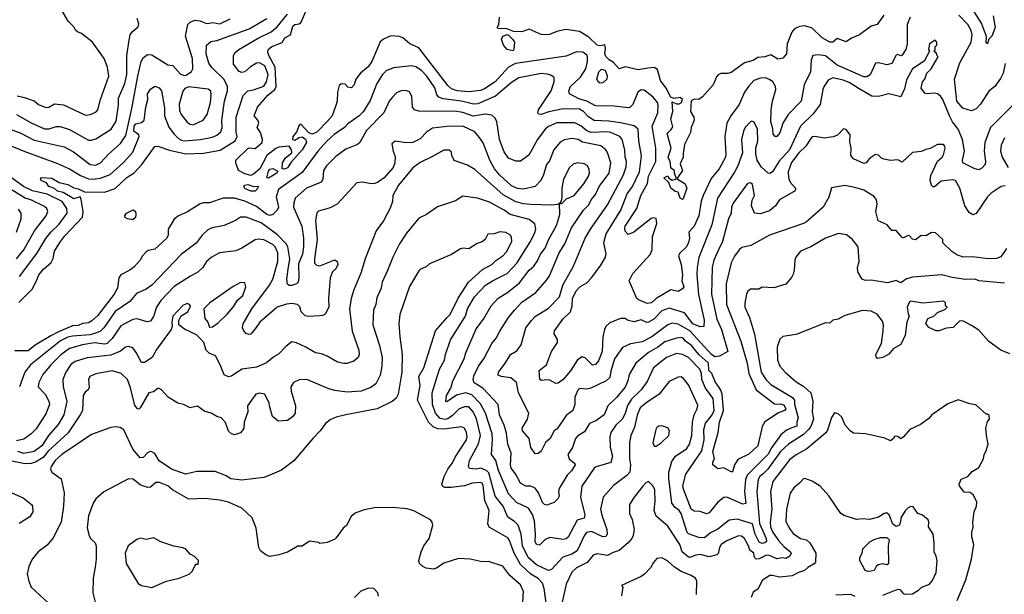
# Model space of a CAD drawing. Extents: x 1793424 to 1900092, y 321114 to 470632.
# Tile 268 of 292: x 1860268 to 1866948, y 446446 to 450348. Entities that reach past the tile are written whole.
import ezdxf

# ---------------------------------------------------------------- set-up
doc = ezdxf.new("R2010")
doc.units = 0

msp = doc.modelspace()

# ---------------------------------------------------------------- linework, layer by layer
at = {"layer": '0CON05XD'}
for points in [[(1860250.5, 449830.5), (1860300.5, 449820.5), (1860365, 449797.5), (1860395, 449771.2), (1860445, 449751.2), (1860465, 449753.8), (1860505, 449776.7), (1860565, 449768.8), (1860715, 449699.2), (1860747.5, 449705), (1860787, 449723), (1860798, 449735), (1860815.7, 449805), (1860872, 449965), (1860863.8, 450025), (1860841.2, 450085), (1860762.5, 450195), (1860687.5, 450255), (1860660, 450265), (1860647, 450277), (1860635, 450300), (1860597, 450337), (1860555, 450407.5)], [(1866310, 450365), (1866289.2, 450315), (1866290, 450185), (1866279.2, 450145), (1866255, 450106.7), (1866245, 450103.3), (1866225, 450111.2), (1866215, 450106.7), (1866185, 450051.2), (1866151.2, 450041.2), (1866095, 450056), (1866075, 450053.3), (1866037.3, 449972.7), (1866015, 449960), (1865995, 449960.4), (1865815, 450039.1), (1865735, 450103.1), (1865685, 450110), (1865650, 450105), (1865638, 450072), (1865633.6, 449995), (1865590, 449905), (1865570, 449795), (1865480.6, 449705), (1865445.6, 449645), (1865425, 449580), (1865405, 449553.8), (1865393.3, 449555), (1865380.3, 449570.3), (1865377.4, 449607.4), (1865363.6, 449655), (1865366.9, 449735), (1865375.5, 449795), (1865396.9, 449875), (1865395.6, 449895), (1865378.6, 449925), (1865355, 449942.9), (1865325, 449954.2), (1865295, 449951.4), (1865248.8, 449935), (1865212.5, 449895), (1865185.6, 449855), (1865148.6, 449771.4), (1865091.9, 449695), (1865064.4, 449645), (1865051.1, 449555), (1865059.4, 449435), (1865055.6, 449415), (1865014.3, 449335), (1864960.3, 449269.7), (1864905.5, 449155), (1864891.1, 449115), (1864875.6, 449015), (1864843.1, 448945), (1864808.2, 448905), (1864811.9, 448865), (1864806.1, 448833.9), (1864790.8, 448805), (1864745, 448760.6), (1864737.7, 448745), (1864756.4, 448686.4), (1864763.8, 448616.2), (1864761.2, 448575), (1864774.4, 448535), (1864765, 448520.6), (1864735, 448502.2), (1864685.8, 448514.2), (1864586.2, 448453.8), (1864555, 448424.2), (1864525, 448420), (1864466.2, 448445), (1864455.7, 448455), (1864403.1, 448575), (1864428, 448625), (1864546.2, 448753.8), (1864560, 448785), (1864561.9, 448875), (1864590, 448965), (1864585, 448997.5), (1864565, 449003.3), (1864551.7, 448998.3), (1864435, 448906.2), (1864395, 448890), (1864375, 448912.5), (1864373.4, 448933.4), (1864375.6, 448945), (1864453.8, 449066.2), (1864482.7, 449155), (1864526.2, 449235), (1864533.9, 449285), (1864583.1, 449385), (1864583.8, 449475), (1864558.1, 449625), (1864596.7, 449715), (1864598.7, 449768.7), (1864594.2, 449785), (1864565, 449821.2), (1864505, 449868.8), (1864485, 449871.2), (1864461.2, 449855), (1864427, 449773), (1864410, 449755), (1864395, 449749.2), (1864301.2, 449761.2), (1864175, 449762.5), (1864114.8, 449794.8), (1864060.4, 449810.4), (1863998, 449845), (1863994, 449865), (1864005.7, 449895), (1864071.7, 449958.3), (1864109.4, 450015), (1864120.6, 450065), (1864120.6, 450095), (1864115, 450108), (1864088.3, 450128.3), (1864045, 450130.8), (1863975, 450100.8), (1863631.4, 450051.4), (1863585, 450026.7), (1863493.1, 449925), (1863421.7, 449878.3), (1863395, 449868.2), (1863315, 449857.3), (1863235, 449865.4), (1863197.9, 449877.9), (1863171.9, 449901.9), (1862975, 450157.5), (1862915, 450183.8), (1862867.5, 450225), (1862845, 450234), (1862785, 450237.5), (1862735, 450215.8), (1862712.8, 450197.2), (1862657.8, 450065), (1862631.5, 450028.5), (1862580, 449985), (1862547.5, 449945), (1862537.5, 449905), (1862520, 449885), (1862495, 449890), (1862475, 449910), (1862448.3, 449911.7), (1862435, 449900), (1862423.3, 449855), (1862422.5, 449795), (1862412.9, 449765), (1862387.1, 449695), (1862355, 449655.7), (1862285, 449586.9), (1862255, 449571.4), (1862230, 449580), (1862175, 449637.5), (1862165, 449632.5), (1862145.8, 449584.2), (1862122, 449555), (1862118.8, 449535), (1862135, 449530), (1862165, 449548), (1862185, 449552.5), (1862206.9, 449536.9), (1862214.3, 449515), (1862184.7, 449465.3), (1862108.9, 449381.1), (1862085, 449342.5), (1862065, 449332.5), (1862047.5, 449335), (1862050, 449375), (1862070.3, 449409.7), (1862113.8, 449445), (1862112, 449465), (1862095, 449488.8), (1862025, 449482), (1862005.9, 449474.1), (1861944.1, 449425.9), (1861896, 449335), (1861855, 449299.2), (1861835, 449290.6), (1861795, 449300.8), (1861753.3, 449325), (1861733.3, 449375), (1861733.8, 449395), (1861815, 449472.9), (1861825, 449478), (1861865, 449473.3), (1861913.3, 449515), (1861914.2, 449535), (1861902.4, 449582.4), (1861878.1, 449615), (1861890, 449645), (1861884, 449665), (1861859.2, 449695), (1861880.6, 449755), (1861951.1, 449835), (1861998.8, 449875), (1862008, 449895), (1862002.1, 450025), (1861958.1, 450105), (1861950.8, 450125), (1861954, 450145), (1861978.8, 450165), (1862047.6, 450192.4), (1862066.7, 450225), (1862105, 450245.8), (1862120.9, 450305), (1862135, 450314.6), (1862165, 450320.8), (1862178.1, 450331.9), (1862219.8, 450430.2)], [(1866872.2, 450375), (1866886.4, 450295), (1866863.8, 450235), (1866842.5, 450215), (1866835, 450183.3), (1866825, 450190), (1866826.7, 450233.3), (1866794.5, 450325), (1866709.4, 450455)], [(1860175.9, 449504.1), (1860303.5, 449453.5), (1860525, 449372.2), (1860605, 449335.6), (1860679.8, 449289.8), (1860735, 449267.3), (1860765.4, 449264.6), (1860815, 449270.9), (1860882.2, 449297.8), (1860971.2, 449378.8), (1861035, 449448), (1861077.8, 449555), (1861075.4, 449565.4), (1861041.4, 449591.4), (1861045, 449624), (1861055, 449641.4), (1861095, 449650), (1861112.2, 449665), (1861124.4, 449755), (1861137.8, 449805), (1861135.7, 449845), (1861155, 449876.2), (1861184.1, 449895.9), (1861215, 449886), (1861230, 449865), (1861249.5, 449749.5), (1861250.9, 449695), (1861278.9, 449618.9), (1861315, 449570), (1861345, 449541.9), (1861365, 449528.9), (1861385, 449525.6), (1861495, 449535.5), (1861575, 449551.1), (1861605.4, 449564.6), (1861632.7, 449587.3), (1861641.5, 449615), (1861638.9, 449665), (1861657.8, 449795), (1861677.1, 449865), (1861676.7, 449895), (1861655, 449942.5), (1861572.4, 450022.4), (1861551.7, 450051.7), (1861532.9, 450115), (1861535.8, 450175), (1861565, 450199.2), (1861605, 450205.6), (1861825, 450286.7), (1861944.2, 450355)], [(1860185, 449612.2), (1860275, 449576.9), (1860365, 449530), (1860570, 449485), (1860631.7, 449451.7), (1860745, 449364.4), (1860785, 449361.1), (1860815, 449376.9), (1860869.2, 449435), (1860952.4, 449507.6), (1860987.3, 449562.7), (1861029.4, 449745), (1861068.9, 449965), (1861091.9, 450065), (1861105, 450089.2), (1861135, 450111.4), (1861165, 450108.6), (1861272.4, 450042.4), (1861306.9, 450036.9), (1861359.1, 449979.1), (1861385, 449968), (1861398.3, 449971.7), (1861433, 449997), (1861442.5, 450015), (1861440, 450085), (1861393.3, 450235), (1861409.5, 450315), (1861425, 450332.2), (1861455, 450345.6), (1861491.1, 450341.1), (1861535, 450323.1), (1861554.2, 450324.2), (1861575, 450327.8), (1861625, 450320.5), (1861695, 450354.5)], [(1860246.2, 449705), (1860345, 449646.7), (1860435, 449607.1), (1860467.3, 449607.3), (1860515, 449622.9), (1860542.1, 449622.1), (1860605, 449601.9), (1860735, 449530.8), (1860755, 449529.2), (1860785, 449538), (1860888, 449605), (1860922.1, 449657.9), (1860938.1, 449768.1), (1860938.9, 449815), (1860980, 449915), (1860994.4, 449975), (1860995.6, 450105), (1861010.3, 450209.7), (1861016.2, 450245), (1861030, 450265), (1861070.5, 450299.5), (1861075, 450320), (1861064, 450355)], [(1860263, 448427), (1860351.4, 448518.6), (1860382.5, 448575), (1860396.7, 448615), (1860430, 448655), (1860480.5, 448699.5), (1860494.1, 448725.9), (1860504.6, 448775.4), (1860540.8, 448835), (1860575, 448880.8), (1860692.8, 449007.2), (1860699.4, 449045), (1860685.9, 449125.9), (1860677.5, 449145), (1860635, 449130.6), (1860563.6, 449173.6), (1860525, 449184.6), (1860505, 449200.9), (1860465.6, 449215), (1860450.3, 449240.3), (1860413.8, 449255), (1860410, 449265), (1860415, 449277.5), (1860485, 449271.9), (1860535, 449242), (1860595, 449228.2), (1860635, 449205.6), (1860665, 449199.5), (1860708.3, 449178.3), (1860844.2, 449175.8), (1860915, 449201.2), (1860995, 449277.1), (1861045, 449307.5), (1861095.5, 449364.5), (1861185, 449486.2), (1861205, 449488.8), (1861285, 449461.5), (1861395, 449437.9), (1861515, 449440.9), (1861628.7, 449461.3), (1861730, 449525), (1861744.3, 449554.3), (1861737.5, 449587.5), (1861735.6, 449685), (1861785, 449833.3), (1861815, 449864), (1861855, 449871.8), (1861925, 449897.5), (1861942.8, 449925), (1861953.7, 449975), (1861931.3, 450035), (1861895, 450056), (1861875, 450053.5), (1861832.6, 450027.4), (1861795, 449994), (1861775, 449988.8), (1861755.8, 449995.8), (1861718.8, 450045), (1861718, 450105), (1861730, 450125), (1861754.6, 450145.4), (1861885, 450221.5), (1861975, 450265.5), (1862015, 450300.6), (1862084.5, 450385)], [(1864529.4, 450019.4), (1864465, 450008.1), (1864375, 450028), (1864334.1, 450014.1), (1864297.6, 450057.6), (1864266.2, 450075), (1864245, 450097.5), (1864236.7, 450115), (1864242.5, 450155), (1864238.3, 450178.3), (1864205, 450170), (1864185, 450174.4), (1864130, 450230), (1864065, 450268.1), (1863975, 450282), (1863919.5, 450270.5), (1863855, 450246.2), (1863805, 450247.5), (1863725, 450282.5), (1863673.6, 450266.4), (1863617, 450267), (1863576.1, 450286.1), (1863515, 450287.5), (1863507.5, 450295), (1863517.5, 450315), (1863522.5, 450365)], [(1866130.7, 450379.3), (1866085.6, 450314.4), (1866045, 450304), (1865965, 450244.2), (1865911.7, 450221.7), (1865875, 450197.5), (1865815, 450220), (1865785, 450196), (1865765, 450195.8), (1865713.3, 450225), (1865645, 450291.4), (1865595.6, 450305.6), (1865558.3, 450301.7), (1865524.5, 450285.5), (1865507.6, 450262.4), (1865475.6, 450185), (1865471.2, 450115), (1865445, 450087.7), (1865410.9, 450080.9), (1865365, 450108.8), (1865323.3, 450096.7), (1865275, 450091.5), (1865245, 450070.6), (1865186.2, 450055), (1865095, 449990), (1865073, 449983), (1865025, 449982.5), (1865007, 449973), (1864995, 449960), (1864972.5, 449905), (1864900, 449825), (1864875, 449806.7), (1864845, 449809.4), (1864823.1, 449796.9), (1864818.8, 449725), (1864841.2, 449685), (1864844.2, 449665), (1864823.4, 449616.6), (1864819.1, 449580.9), (1864778.6, 449501.4), (1864770.2, 449440.2), (1864768.7, 449415), (1864748.7, 449368.7), (1864764.2, 449325), (1864730, 449275), (1864730, 449265), (1864781.2, 449235), (1864794, 449205), (1864768.5, 449131.5), (1864765, 449128), (1864750, 449135), (1864736.4, 449176.4), (1864715, 449180.8), (1864685.6, 449205), (1864672.1, 449242.1), (1864637.5, 449275), (1864665, 449287.5), (1864671.4, 449271.4), (1864695, 449258.6), (1864723.3, 449266.7), (1864710, 449305), (1864710, 449325), (1864685, 449340), (1864682.7, 449375), (1864668, 449415), (1864688.2, 449475), (1864660, 449575), (1864688.7, 449601.3), (1864698.6, 449621.4), (1864685.5, 449675), (1864699.2, 449725), (1864695, 449790), (1864725, 449775.8), (1864743, 449777), (1864758.8, 449785), (1864764, 449805), (1864750, 449820), (1864705, 449812.5), (1864685, 449821.2), (1864655, 449882), (1864614.4, 449935), (1864595, 450008.8), (1864572.5, 450022.5), (1864529.4, 450019.4)], [(1866955, 450050), (1866941.2, 449985), (1866922.3, 449947.7), (1866883.8, 449895), (1866845.8, 449864.2), (1866826.7, 449836.7), (1866786.2, 449775), (1866757, 449743), (1866725, 449730), (1866666.4, 449746.4), (1866625.8, 449795), (1866609.4, 449945), (1866647.5, 450055), (1866723.6, 450195), (1866729.5, 450245), (1866723.3, 450275), (1866701.5, 450315), (1866638.9, 450378.9)], [(1867073.3, 449835), (1866854.4, 449615), (1866817.1, 449515), (1866811.4, 449455), (1866821.1, 449385), (1866818, 449365), (1866795, 449338.8), (1866775, 449328.8), (1866743.6, 449336.4), (1866666.2, 449376.2), (1866664.1, 449394.1), (1866678.5, 449455), (1866664.6, 449535), (1866636.2, 449605), (1866596.2, 449655), (1866575.4, 449695), (1866530.8, 449805), (1866515, 449828), (1866494.1, 449844.1), (1866475, 449850), (1866425, 449843.8), (1866409.3, 449849.3), (1866383.6, 449883.6), (1866393.3, 449925), (1866410, 449945), (1866422.5, 449985), (1866452.5, 450015), (1866500, 450095), (1866491.7, 450101.7), (1866488.3, 450118.3), (1866470, 450135), (1866478.3, 450141.7), (1866480, 450165), (1866490, 450175), (1866490, 450195), (1866478.3, 450208.3), (1866440, 450185), (1866433.3, 450145), (1866440, 450135), (1866403.3, 450066.7), (1866325, 450013.3), (1866285, 449940), (1866271.3, 449878.7), (1866245, 449823.3), (1866165, 449844), (1866095, 449825.6), (1866048.3, 449828.3), (1865962.5, 449877.5), (1865895, 449921.5), (1865855, 449936.2), (1865785, 449952.5), (1865753, 449937), (1865725, 449896.7), (1865717.5, 449875), (1865698.3, 449771.7), (1865651.1, 449708.9), (1865564.3, 449625), (1865490, 449465), (1865421.7, 449388.3), (1865374.3, 449315.7), (1865357.3, 449302.7), (1865345, 449306.2), (1865299.2, 449349.2), (1865271.9, 449395), (1865263.1, 449435), (1865262.9, 449475), (1865275.6, 449525), (1865274.3, 449604.3), (1865251.7, 449651.7), (1865235, 449658), (1865225, 449653.8), (1865190, 449615), (1865177.9, 449592.1), (1865165.6, 449535), (1865171.4, 449445), (1865140, 449355), (1865116.7, 449313.3), (1865002.2, 449135), (1864964.1, 448954.1), (1864876.2, 448733.8), (1864863.5, 448665), (1864861.8, 448615), (1864872.4, 448482.4), (1864911.9, 448308.1), (1864908.8, 448265), (1864885, 448262.5), (1864835, 448283.4), (1864777.9, 448357.9), (1864675, 448388.9), (1864625, 448370.6), (1864570, 448315), (1864535, 448292.9), (1864521.7, 448291.7), (1864485, 448309.2), (1864434.3, 448295.7), (1864395, 448305.8), (1864375, 448320), (1864345, 448318.9), (1864270.9, 448289.1), (1864245.3, 448264.7), (1864234.5, 448245), (1864223.6, 448195), (1864220.6, 448095), (1864195, 448031.2), (1864175, 448006), (1864153, 448003), (1864105, 448052.9), (1864085, 448058.6), (1864052.2, 448037.8), (1864005, 447964.2), (1863954.4, 447905.6), (1863920.7, 447879.3), (1863905, 447876.7), (1863865, 447900), (1863845, 447903.3), (1863807, 447897), (1863797.5, 447905), (1863791.2, 447965), (1863842, 448005), (1863875.8, 448095), (1863916, 448155), (1863915.8, 448175.8), (1863893.3, 448215), (1863896.2, 448235), (1863952.5, 448315), (1864005.6, 448364.4), (1864016.9, 448405), (1864018.9, 448455), (1864043.7, 448506.3), (1864068, 448535), (1864115, 448562), (1864146.2, 448595), (1864209.7, 448680.3), (1864242, 448735), (1864246, 448755), (1864231.1, 448835), (1864246.9, 448893.1), (1864345.5, 449055), (1864388.9, 449165), (1864426.5, 449215), (1864473.5, 449315), (1864485.5, 449424.5), (1864469.5, 449525), (1864464.2, 449604.2), (1864436.4, 449626.4), (1864345, 449647.3), (1864265, 449658.8), (1864165, 449663.6), (1864127.6, 449687.6), (1864094.1, 449724.1), (1864065, 449739.6), (1863955, 449743.6), (1863857.6, 449722.4), (1863805, 449704.2), (1863786.7, 449706.7), (1863783.8, 449715), (1863787.5, 449735), (1863873.3, 449865), (1863894.2, 449925), (1863893.8, 449955), (1863871.9, 449971.9), (1863849.1, 449979.1), (1863805, 449981.9), (1863655, 449953.1), (1863605, 449920.6), (1863495, 449828.8), (1863375, 449777.5), (1863346.5, 449773.5), (1863265, 449795.4), (1863141.1, 449811.1), (1863111.1, 449821.1), (1863097.8, 449837.8), (1863084.4, 449885), (1863029.5, 449965), (1862995, 450003.1), (1862955, 450026.9), (1862925, 450034.3), (1862805, 450020.8), (1862755, 450001.2)], [(1863615, 450136.7), (1863575, 450146.2), (1863549.2, 450175), (1863536.2, 450215), (1863545, 450236.7), (1863575, 450246.7), (1863585, 450243.8), (1863614.3, 450214.3), (1863625.8, 450195), (1863621.2, 450145), (1863615, 450136.7)], [(1862755, 450001.2), (1862728.8, 449975), (1862691.9, 449915), (1862645, 449798.8), (1862598.6, 449721.4), (1862572, 449695), (1862495, 449640), (1862472, 449615), (1862401.5, 449568.5), (1862355, 449525.6), (1862291.1, 449455), (1862185, 449310.6), (1862024.6, 449195.4), (1862008.5, 449145), (1862024.4, 449075), (1862015.6, 449054.4), (1861984.4, 449025.6), (1861965, 449019.4), (1861945, 449024.6), (1861875, 449078.5), (1861795, 449116.1), (1861725, 449136.9), (1861647.5, 449135), (1861555, 449103.3), (1861515, 449104.4), (1861491.4, 449098.6), (1861406.4, 449043.6), (1861345, 449015.6), (1861315, 448992.5), (1861274.5, 448925.5), (1861274.2, 448885), (1861265.8, 448865), (1861185, 448788.8), (1861139.5, 448780.5), (1861125, 448771.2), (1861100.8, 448745), (1861085.5, 448714.5), (1861045, 448670.8), (1861015, 448647.5), (1860954, 448615), (1860941.4, 448595), (1860931.1, 448525), (1860908.5, 448485), (1860795, 448338.1), (1860757, 448303), (1860735, 448290.4), (1860695, 448285.9), (1860665, 448270.3), (1860625, 448268.9), (1860532, 448228), (1860478.2, 448201.8), (1860373, 448137), (1860325, 448098.9), (1860235, 448098.5)], [(1864207, 449917), (1864195, 449923.3), (1864184.3, 449944.3), (1864198.1, 449995), (1864215, 450013.1), (1864239.2, 450005), (1864253.9, 449966.1), (1864251.2, 449945), (1864225, 449920), (1864207, 449917)], [(1866955, 449219.2), (1866927.5, 449215), (1866859.7, 449170.3), (1866835, 449144), (1866757.3, 449032.7), (1866735, 449022), (1866709.7, 449039.7), (1866680.8, 449085), (1866645.6, 449205), (1866616.8, 449256.8), (1866595, 449261.2), (1866519.2, 449250.8), (1866475, 449213.3), (1866465, 449213.3), (1866454, 449225), (1866444, 449255), (1866449.5, 449290.5), (1866493.8, 449386.2), (1866526.7, 449415), (1866535, 449430), (1866546.7, 449475), (1866545, 449490), (1866535, 449500), (1866495, 449500), (1866445, 449472.5), (1866415, 449467.5), (1866385, 449452.5), (1866325, 449446.2), (1866255, 449380), (1866225, 449396.7), (1866175, 449392.5), (1866130.7, 449400.7), (1866115, 449407.5), (1866095, 449427.5), (1866075, 449432.5), (1866033.6, 449406.4), (1866010, 449375), (1865995, 449372.5), (1865925, 449403.3), (1865907.5, 449425), (1865910, 449475), (1865899.3, 449519.3), (1865901.2, 449565), (1865875, 449602.5), (1865857, 449607), (1865815.8, 449564.2), (1865787.9, 449552.1), (1865725, 449543.5), (1865665, 449555.7), (1865645, 449552), (1865635, 449542), (1865600.5, 449489.5), (1865555, 449442.9), (1865505, 449377.1), (1865481.1, 449315), (1865482.9, 449275), (1865495.7, 449245.7), (1865531.2, 449205), (1865528.8, 449185), (1865423.3, 449125), (1865396.2, 449085), (1865355, 449050), (1865295, 449030), (1865252.5, 449035), (1865233.8, 449085), (1865237.7, 449122.3), (1865253.8, 449155), (1865239.3, 449229.3), (1865225, 449240), (1865205, 449236.7), (1865108.3, 449101.7), (1865097.5, 449075), (1865094.2, 449035), (1865076.9, 448995), (1865037.2, 448842.8), (1865010, 448785), (1864977.8, 448715), (1864965.6, 448665), (1864961.5, 448485), (1864997.8, 448315), (1865029.5, 448245), (1865073.3, 448095), (1865015.8, 448064.2), (1864985, 448059.3), (1864960.9, 448075), (1864814.4, 448234.4), (1864735, 448281.5), (1864695, 448287.5), (1864665, 448275.5), (1864557.5, 448195), (1864490.6, 448159.4), (1864412.1, 448147.9), (1864357.6, 448122.4), (1864302.5, 448045), (1864279.5, 447960.5), (1864272.7, 447917.3), (1864246.7, 447895), (1864143.9, 447846.1), (1864115, 447838.8), (1864067, 447843), (1864055, 447832.5), (1864034.2, 447785), (1864034.2, 447735), (1864020, 447695), (1863975, 447660), (1863915, 447570), (1863893.3, 447555), (1863866.7, 447505), (1863834.2, 447475.8), (1863805, 447417.5), (1863785, 447402.5), (1863765, 447400), (1863735, 447442.5), (1863724, 447505), (1863678.8, 447555), (1863678, 447575), (1863713.8, 447635), (1863721.2, 447675), (1863651.2, 447815), (1863637.5, 447885), (1863600, 447915), (1863534.5, 447924.5), (1863513.8, 447935), (1863516, 447955), (1863559.1, 448010.9), (1863596.7, 448075), (1863639.7, 448100.3), (1863670, 448140), (1863702.5, 448255), (1863739.2, 448305), (1863768, 448335), (1863852.4, 448387.6), (1863930, 448465), (1863951.8, 448545), (1864026, 448675), (1864105, 448863.3), (1864140, 448925), (1864255, 449090), (1864365.5, 449295), (1864381.4, 449348.6), (1864384.6, 449385), (1864375.5, 449415), (1864373.3, 449465), (1864355.6, 449535), (1864339.2, 449555), (1864278.9, 449581.1), (1864255, 449586.9), (1864145, 449581.8), (1864115, 449592.9), (1864075, 449628.2), (1864035, 449648.2), (1863912.2, 449647.8), (1863855, 449623.1), (1863832.5, 449605), (1863780, 449535), (1863722.7, 449427.3), (1863665, 449386.7), (1863635, 449386.2), (1863585, 449406.7), (1863555, 449450), (1863522.9, 449535), (1863505.8, 449655.8), (1863492.3, 449682.3), (1863470, 449700), (1863425.6, 449705.6), (1863345, 449691.8), (1863275, 449717.7), (1863234.6, 449725.4), (1862975, 449726), (1862946.4, 449736.4), (1862933.8, 449755), (1862928.3, 449828.3), (1862910.7, 449860.7), (1862885, 449868), (1862855, 449866), (1862825, 449851.2), (1862797.8, 449822.2), (1862774.3, 449795), (1862739.2, 449715), (1862621.4, 449595), (1862575, 449513.8), (1862559.1, 449500.9), (1862480.3, 449469.7), (1862412.1, 449417.9), (1862350, 449355), (1862330, 449325), (1862324, 449265), (1862314.2, 449245.8), (1862213.8, 449205), (1862135.8, 449135), (1862126.9, 449105), (1862126.5, 449075), (1862182.2, 448945), (1862193.5, 448865), (1862193.5, 448805), (1862187.5, 448755), (1862160.2, 448689.8), (1862162, 448595), (1862156.7, 448565), (1862145, 448553.8), (1862115, 448542), (1862095, 448543.8), (1862085, 448552.5), (1862079.4, 448585), (1862089.5, 448655), (1862100.4, 448725), (1862086.8, 448805), (1862076.7, 448826.8), (1862016.7, 448886.8), (1861905, 448969.6), (1861805, 449007.5), (1861765, 449006.2), (1861732.5, 448985), (1861655, 448951.2), (1861574.3, 448935.7), (1861545, 448921.2), (1861505, 448883.8), (1861465, 448830), (1861365, 448756.2), (1861165, 448546), (1861125, 448519.2), (1861060.2, 448489.8), (1861015.5, 448434.5), (1860915, 448365.6), (1860839.4, 448255), (1860815, 448233.1), (1860789.3, 448220.7), (1860745, 448207.8), (1860625, 448199.6), (1860595, 448191.8), (1860543.8, 448166.2), (1860341.4, 448005), (1860301.9, 447955), (1860265.8, 447855)], [(1861445, 449634.4), (1861512, 449665), (1861538.6, 449705), (1861561.9, 449785), (1861567.6, 449837.6), (1861565, 449863.3), (1861545.5, 449875.5), (1861415, 449892), (1861388.3, 449881.7), (1861375, 449863.3), (1861349.5, 449775), (1861351.1, 449731.1), (1861362.9, 449705), (1861405, 449652), (1861425, 449638), (1861445, 449634.4)], [(1866962.5, 448795), (1866925, 448737.5), (1866895, 448726.7), (1866836.1, 448723.9), (1866735, 448736.7), (1866670, 448735), (1866625, 448751.2), (1866592.5, 448775), (1866531.7, 448831.7), (1866530, 448855), (1866481.7, 448901.7), (1866455, 448902.5), (1866415, 448880), (1866385, 448882.5), (1866345, 448853.8), (1866325, 448856.7), (1866305, 448880), (1866295, 448883.3), (1866265, 448866.7), (1866255, 448870), (1866215, 448917.5), (1866185, 448917.5), (1866152.5, 448955), (1866091.7, 448981.7), (1866076.7, 449045), (1866086.2, 449095), (1866080, 449125), (1866065, 449146.7), (1865995, 449191.2), (1865935, 449209.2), (1865865, 449222.5), (1865775, 449206.7), (1865757.9, 449142.1), (1865719.2, 449075), (1865606.7, 448975), (1865586.4, 448963.6), (1865355, 448885.7), (1865227.5, 448815), (1865168.3, 448801.7), (1865148.8, 448785), (1865117.9, 448742.1), (1865095, 448697.5), (1865061.9, 448555), (1865063.6, 448415), (1865161.1, 448165), (1865202.9, 448015), (1865214.6, 447945), (1865265, 447834.3), (1865389.7, 447739.7), (1865436.9, 447736.9), (1865455, 447730), (1865465.5, 447705), (1865457.5, 447695), (1865415, 447678.6), (1865323, 447617), (1865304.4, 447585), (1865275.7, 447455), (1865215, 447397.5), (1865139.3, 447360.7), (1865117.1, 447325), (1865105, 447276.7), (1865095, 447276.7), (1865045, 447303.8), (1865005, 447297.5), (1864970, 447325), (1864970, 447345), (1864981.2, 447365), (1864970.9, 447415), (1865005.6, 447545), (1865016.4, 447615), (1865041.8, 447695), (1865033.4, 447805), (1865025, 447832.9), (1865008, 447858), (1864987.9, 447885), (1864964.5, 447944.5), (1864944.2, 447965), (1864941.5, 448015), (1864875, 448075.5), (1864825, 448136.7), (1864785.6, 448165), (1864768.6, 448185), (1864755, 448189.6), (1864723.9, 448186.1), (1864645, 448160), (1864596.4, 448123.6), (1864535, 448088.5), (1864448, 448015), (1864402.4, 447937.6), (1864394.5, 447895.5), (1864376.7, 447853.3), (1864317.8, 447782.2), (1864259.2, 447725), (1864232.5, 447665), (1864176.7, 447623.3), (1864133.8, 447606.2), (1864100.8, 447549.2), (1864055, 447522.5), (1864039.4, 447505), (1864017.4, 447442.6), (1863987.8, 447395), (1863995, 447366.2), (1864033.3, 447335), (1864035.9, 447325.9), (1864012, 447285), (1863982, 447255), (1863928.6, 447165), (1863924.3, 447145), (1863928, 447112), (1863920, 447095), (1863895, 447070), (1863845, 447051.2), (1863827.5, 447055), (1863815, 447068.8), (1863788.6, 447135), (1863765, 447166), (1863735, 447180), (1863701.2, 447181.2), (1863665, 447201.2), (1863630.6, 447265), (1863602.6, 447302.6), (1863597.8, 447325), (1863603.3, 447405), (1863580.6, 447465), (1863570, 447540), (1863554.4, 447595), (1863522.9, 447665), (1863514, 447735), (1863410.8, 447845), (1863351.1, 447881.1), (1863343.4, 447903.4), (1863349.8, 447930.2), (1863381.1, 447995), (1863417.8, 448045), (1863471.4, 448148.6), (1863501.4, 448185), (1863526.5, 448233.5), (1863584.5, 448325.5), (1863625, 448375.8), (1863675, 448430), (1863769.2, 448495), (1863845, 448581.2), (1863861.7, 448608.3), (1863927.5, 448765), (1863966.5, 448825), (1864012.2, 448935), (1864092.9, 449055), (1864129.1, 449090.9), (1864145.6, 449125), (1864175, 449160), (1864200, 449215), (1864267.3, 449305), (1864279.4, 449375), (1864256.4, 449446.4), (1864245, 449464), (1864210.9, 449490.9), (1864086.4, 449516.4), (1864056.7, 449533.3), (1864015, 449541.4), (1863965, 449532.5), (1863935, 449515.8), (1863890.8, 449465), (1863861.3, 449388.7), (1863842.9, 449365), (1863822.5, 449295), (1863802.5, 449255), (1863765, 449214.3), (1863685, 449196.9), (1863645, 449201.5), (1863605, 449220.5), (1863522.2, 449295), (1863490, 449335), (1863457.3, 449395), (1863411.5, 449511.5), (1863385, 449551.2), (1863355, 449586), (1863275, 449624.4), (1863165, 449622.2), (1863067.9, 449612.1), (1863028.8, 449585), (1862985, 449538), (1862935, 449514), (1862888.3, 449511.7), (1862815, 449522.5), (1862792.5, 449505), (1862801.2, 449455), (1862815, 449420), (1862813, 449377), (1862802.5, 449345), (1862740, 449275), (1862695, 449242.9), (1862675, 449235.7), (1862653, 449233), (1862594.1, 449244.1), (1862555, 449241.2), (1862422, 449095), (1862375, 449069.4), (1862295, 449048), (1862282.7, 449037.3), (1862275.6, 448985), (1862285.6, 448855), (1862267.1, 448725), (1862268.8, 448695), (1862281.7, 448681.7), (1862305, 448676.2), (1862405, 448717.5), (1862422.5, 448705), (1862426.7, 448685), (1862413, 448657), (1862390, 448635), (1862373.9, 448596.1), (1862362.5, 448455), (1862365.7, 448395), (1862341.2, 448348.8), (1862325, 448338.8), (1862305, 448336), (1862225, 448332), (1862205, 448336.2), (1862176.7, 448365), (1862167.7, 448397.7), (1862152.5, 448415), (1862115, 448421.4), (1862077, 448417), (1862015, 448395.5), (1861896.2, 448295), (1861873, 448257), (1861835, 448213.3), (1861825, 448210), (1861805, 448216.7), (1861788.8, 448235), (1861780, 448255), (1861785, 448283.3), (1861842.2, 448385), (1861961.9, 448545), (1861984.5, 448585), (1862019.6, 448705), (1862018.2, 448765), (1862001.9, 448805), (1861985, 448821.9), (1861925, 448853.1), (1861885, 448858.1), (1861865, 448852.9), (1861774.4, 448795.6), (1861735, 448778.6), (1861624.4, 448765.6), (1861567.6, 448732.4), (1861536, 448705), (1861509.2, 448665), (1861475.5, 448634.5), (1861427.5, 448607.5), (1861315, 448537.1), (1861225, 448440.8), (1861195, 448396.2), (1861175, 448332), (1861155, 448300), (1861133.6, 448296.4), (1861065, 448315.8), (1861035, 448312.5), (1860955, 448268.6), (1860895.8, 448184.2), (1860860.8, 448149.2), (1860845, 448143.8), (1860773.9, 448153.9), (1860695, 448140.8), (1860605, 448116.1), (1860547.1, 448072.9), (1860479.4, 448005), (1860425, 447938.6), (1860397.1, 447885), (1860394.2, 447855), (1860440, 447805), (1860465, 447756.7), (1860469.4, 447735), (1860445, 447671.2), (1860379.4, 447570.6), (1860345, 447536), (1860295, 447499.2), (1860245, 447488.5)], [(1866949.4, 449545), (1866927.1, 449495), (1866921.4, 449455), (1866933.1, 449415), (1866975, 449344)], [(1863909.8, 448950.2), (1863931.4, 449025), (1863930, 449100), (1863945, 449100), (1863978.8, 449131.2), (1864028.8, 449155), (1864095, 449234), (1864127.1, 449285), (1864134.2, 449305), (1864132.3, 449332.3), (1864117, 449357), (1864098.3, 449368.3), (1864053.9, 449376.1), (1864023, 449367), (1863998, 449345), (1863957.5, 449265), (1863946.2, 449205), (1863946.4, 449143.6), (1863941.7, 449118.3), (1863930, 449100), (1863917.5, 449092.5), (1863875, 449088), (1863735, 449092.1), (1863685, 449096.7), (1863635, 449111.5), (1863548.7, 449158.7), (1863355, 449330), (1863305, 449361.2), (1863215, 449392.5), (1863200, 449425), (1863197.7, 449447.7), (1863181.7, 449461.7), (1863145, 449461.2), (1863064.4, 449415.6), (1862985, 449379.2), (1862935, 449341.4), (1862838.6, 449225), (1862798.8, 449155), (1862796.1, 449113.9), (1862781.7, 449068.3), (1862735, 448982.5), (1862686.4, 448913.6), (1862610.8, 448725), (1862583.2, 448626.8), (1862534.1, 448514.1), (1862515.7, 448454.3), (1862505.7, 448385), (1862523.2, 448233.2), (1862568, 448105), (1862571.2, 448075), (1862563.3, 448055), (1862535, 448030), (1862486.4, 448013.6), (1862467, 448013), (1862425, 448022.5), (1862355, 448063.3), (1862315, 448078.8), (1862275, 448086.2), (1862205, 448126.7), (1862145, 448153.3), (1862115, 448160), (1862075, 448130), (1862024.1, 448075.9), (1861992.1, 448057.9), (1861942.7, 448017.3), (1861875, 447989.4), (1861775, 447974.3), (1861705, 447926.7), (1861685, 447922.5), (1861655, 447937.5), (1861628.8, 448005), (1861596.7, 448065), (1861553.9, 448083.9), (1861532.5, 448105), (1861517.5, 448155), (1861493, 448183), (1861467, 448207), (1861385, 448247.5), (1861347.5, 448275), (1861347.5, 448305), (1861363, 448337), (1861407.5, 448365), (1861427, 448403), (1861420, 448415), (1861405, 448420), (1861375, 448406.7), (1861306.7, 448335), (1861300, 448295), (1861303.3, 448265), (1861296.1, 448243.9), (1861195, 448108), (1861166.6, 448053.4), (1861115, 448021.2), (1861095, 448020), (1861058.3, 448088.3), (1861035, 448120), (1861005, 448128.8), (1860986.1, 448123.9), (1860951.9, 448098.1), (1860885, 448068.8), (1860725, 448051.9), (1860645, 448026.7), (1860615, 448005.7), (1860580.6, 447955), (1860560.6, 447905), (1860562.7, 447857.3), (1860586.5, 447755), (1860566.7, 447665), (1860529.8, 447600.2), (1860463.3, 447525), (1860417.8, 447455), (1860365, 447416.4), (1860295, 447401.3), (1860255, 447415.9)], [(1861955, 449271.2), (1861943.8, 449275), (1861955, 449320), (1861965, 449332.5), (1861985, 449336.7), (1862018.8, 449318.8), (1862012.5, 449305), (1861955, 449271.2)], [(1860265.5, 448605), (1860385, 448761.4), (1860445, 448861.4), (1860482, 448908), (1860532.7, 448957.3), (1860590, 449035), (1860588.1, 449065), (1860555, 449113.3), (1860455, 449162.9), (1860355, 449184.7), (1860294.4, 449214.4), (1860212.2, 449275)], [(1860245.5, 448725), (1860295.5, 448785), (1860367.8, 448915), (1860447.1, 449015), (1860459.2, 449045), (1860452.5, 449065), (1860435, 449079.2), (1860343.8, 449125), (1860305.3, 449135.3), (1860195, 449203.5)], [(1861865, 449183.3), (1861835, 449184.3), (1861795, 449201.1), (1861788.6, 449215), (1861795, 449224), (1861815, 449228.5), (1861855, 449215.6), (1861885, 449217.5), (1861883.3, 449205), (1861865, 449183.3)], [(1866985, 448078.8), (1866924.2, 448104.2), (1866842.7, 448162.7), (1866775, 448240), (1866725, 448272.5), (1866671.7, 448301.7), (1866655, 448302.5), (1866645, 448300), (1866601.7, 448258.3), (1866555, 448253.3), (1866505, 448234.2), (1866485, 448234.2), (1866435, 448256.7), (1866416.7, 448285), (1866430, 448320), (1866470, 448335), (1866495, 448360), (1866545, 448380), (1866560, 448395), (1866550, 448405), (1866550, 448425), (1866537, 448437), (1866395, 448423.3), (1866315, 448436.2), (1866305, 448432.5), (1866290, 448395), (1866295, 448350), (1866302.5, 448335), (1866287, 448293), (1866276, 448205), (1866245, 448142.5), (1866195, 448113.3), (1866165, 448076.7), (1866125, 448053.3), (1866088.3, 448048.3), (1866078.3, 448058.3), (1866077.5, 448075), (1866115, 448150), (1866126.2, 448235), (1866128.8, 448275), (1866121.7, 448301.7), (1866085, 448348.8), (1866045, 448369.2), (1865985, 448373.8), (1865865, 448340), (1865820, 448315), (1865785, 448306.7), (1865765, 448287.5), (1865735, 448290), (1865535, 448210), (1865445, 448197.5), (1865425, 448177.5), (1865406.2, 448125), (1865408.8, 448035), (1865426.2, 447995), (1865461.2, 447955), (1865535, 447889.2), (1865588, 447858), (1865635.7, 447815), (1865650, 447755), (1865645.6, 447685), (1865654.4, 447635), (1865635.6, 447585), (1865620.6, 447565), (1865585, 447531.5), (1865485, 447464.5), (1865429.4, 447415), (1865342.9, 447295), (1865313.1, 447265), (1865288.5, 447245), (1865279.1, 447225), (1865269.1, 447145), (1865287.9, 446927.9), (1865333.3, 446825), (1865335, 446804), (1865323.3, 446795), (1865305, 446792.1), (1865285, 446800.6), (1865258.2, 446855), (1865240, 446925), (1865135, 446957.1), (1865081.4, 446948.6), (1865005, 446889.4), (1864955, 446864.3), (1864915, 446829.4), (1864875, 446831.2), (1864806.3, 446856.3), (1864795.4, 446865.4), (1864755.5, 446995), (1864741.1, 447015), (1864714.4, 447035), (1864693.3, 447065), (1864672.1, 447235), (1864672.2, 447275), (1864691.5, 447348.5), (1864718, 447385), (1864793.8, 447436.2), (1864812.5, 447465), (1864828.2, 447525), (1864831.5, 447615), (1864843.3, 447665), (1864864.4, 447705), (1864869.7, 447729.7), (1864805, 447867.5), (1864771.7, 447911.7), (1864755, 447923.3), (1864735, 447921.2), (1864675, 447890), (1864605.5, 447804.5), (1864515.4, 447744.6), (1864477.8, 447712.2), (1864456.6, 447663.4), (1864439.8, 447580.2), (1864414.4, 447525), (1864405, 447480), (1864404.4, 447365), (1864411.9, 447325), (1864406.7, 447275), (1864388.1, 447251.9), (1864295.6, 447184.4), (1864226.7, 447105), (1864209.2, 447025), (1864216.4, 446983.6), (1864252, 446885), (1864253.8, 446855), (1864245, 446837.5), (1864225, 446836.7), (1864147.7, 446872.3), (1864113.4, 446866.6), (1864096.6, 446843.4), (1864049.8, 446740.2), (1864015, 446718.9), (1863951.8, 446698.2), (1863875, 446614.3), (1863855, 446608.5), (1863775, 446647.1), (1863716.9, 446695), (1863679.1, 446775), (1863669.1, 446855), (1863650, 446915), (1863625, 446940), (1863578.9, 446968.9), (1863547.1, 447045), (1863493.5, 447113.5), (1863450.5, 447270.5), (1863435, 447286.4), (1863395, 447302.7), (1863365, 447296.4), (1863319.5, 447299.5), (1863312, 447315), (1863319.5, 447355), (1863381.2, 447468.8), (1863393.6, 447525), (1863366.5, 447636.5), (1863344.5, 447685), (1863315, 447719.5), (1863285, 447719.6), (1863249.2, 447705), (1863205, 447660.5), (1863171.8, 447638.2), (1863155, 447634), (1863120.5, 447640.5), (1863089.6, 447675), (1863067.7, 447735), (1863066.7, 447815), (1863115.5, 447974.5), (1863149.2, 448035), (1863156.9, 448075), (1863191.4, 448175), (1863291.4, 448335), (1863306.4, 448383.6), (1863353.3, 448465), (1863427.1, 448545), (1863475, 448574.4), (1863575, 448623.5), (1863640.5, 448695), (1863729.4, 448835), (1863760.6, 448895), (1863768.6, 448925), (1863762.1, 448962.1), (1863725, 448992.2), (1863595, 449024.5), (1863554.6, 449054.6), (1863455, 449110), (1863373.9, 449136.1), (1863275, 449148.8), (1863225, 449118.8), (1863102.3, 449077.7), (1863027.5, 449025), (1862975, 449000), (1862892.1, 448897.9), (1862845, 448826.7), (1862799.2, 448735), (1862764.2, 448645), (1862728, 448565), (1862720, 448525), (1862691.7, 448458.3), (1862684.2, 448415), (1862667.5, 448375), (1862664.3, 448275), (1862709.4, 448135), (1862726.9, 448055), (1862724.3, 447995), (1862712.9, 447935), (1862683.8, 447875), (1862650.3, 447849.7), (1862585, 447825.8), (1862488.8, 447818.8), (1862405, 447830), (1862365, 447841.4), (1862215, 447905.7), (1862165, 447903.3), (1862125, 447883.3), (1862106.7, 447855), (1862110, 447825), (1862140, 447725), (1862136.2, 447675), (1862119.5, 447650.5), (1862085, 447626.2), (1862022.3, 447622.3), (1861984.1, 447654.1), (1861963, 447727)], [(1860246.7, 448905), (1860277.1, 448995), (1860277.5, 449035), (1860260.3, 449060.3)], [(1861035, 448990), (1861000, 448995), (1860984, 449004), (1860981.2, 449015), (1860992.5, 449035), (1861036.7, 449056.7), (1861052.5, 449045), (1861056.7, 449025), (1861052.5, 449005), (1861035, 448990)], [(1866948.6, 448558.6), (1866775.5, 448575.5), (1866750, 448585), (1866685, 448584.4), (1866595, 448597.8), (1866525, 448615.6), (1866325, 448600), (1866285, 448587.5), (1866245, 448561.2), (1866215, 448576.2), (1866155, 448562), (1866045, 448580), (1866005, 448576.7), (1865983.3, 448585), (1865953.8, 448635), (1865951.2, 448665), (1865963.8, 448705), (1865956.1, 448806.1), (1865915, 448857.5), (1865877.1, 448887.1), (1865824, 448896), (1865735.8, 448864.2), (1865635, 448806.2), (1865565, 448776.7), (1865533.9, 448736.1), (1865526.7, 448715), (1865523, 448647), (1865515, 448620), (1865503.6, 448596.4), (1865465, 448552.5), (1865385, 448526.2), (1865305, 448532.5), (1865281.7, 448518.3), (1865225, 448518.8), (1865208.8, 448505), (1865200, 448485), (1865186.8, 448423.2), (1865186.9, 448395), (1865218.6, 448325), (1865253.3, 448213.3), (1865299.4, 447955), (1865332.4, 447902.4), (1865365, 447871.1), (1865511.8, 447781.8), (1865525.5, 447765), (1865525, 447737.5), (1865549.1, 447645), (1865540.5, 447615), (1865541.1, 447588.9), (1865506.4, 447576.4), (1865470.1, 447559.9), (1865430.9, 447529.1), (1865368.3, 447441.7), (1865345, 447397.5), (1865204.4, 447255), (1865192.7, 447225), (1865184.6, 447145), (1865195, 447063.8), (1865175, 447058.1), (1865065, 447106.2), (1865045, 447103.8), (1865005, 447071.2), (1864945, 447000), (1864927, 446993), (1864885, 447008.8), (1864845, 447011.4), (1864823.1, 447025), (1864770.9, 447160.9), (1864767.6, 447182.4), (1864788.1, 447261.9), (1864895, 447421.2), (1864910.9, 447495), (1864908.8, 447565), (1864921.9, 447608.1), (1864950.5, 447645), (1864966.9, 447665), (1864979.2, 447695), (1864972.1, 447775), (1864920, 447845), (1864896.7, 447905), (1864893.3, 447945), (1864882.1, 447975), (1864805, 448053.3), (1864765, 448074.5), (1864725, 448081.1), (1864655.4, 448054.6), (1864567.5, 447985), (1864525, 447890), (1864483.3, 447835), (1864419.3, 447770.7), (1864391.9, 447728.1), (1864375, 447673.3), (1864355, 447636), (1864312.9, 447595), (1864278, 447545), (1864272, 447515), (1864272.9, 447445), (1864290.6, 447385), (1864279.4, 447340.6), (1864177.9, 447312.1), (1864165, 447303.1), (1864080.7, 447179.3), (1864071.9, 447105), (1864101.9, 446985), (1864096.5, 446963.5), (1864051.1, 446948.9), (1863988.6, 446835), (1863975, 446822.5), (1863955, 446819.2), (1863865, 446832), (1863832.7, 446817.3), (1863795, 446780), (1863775, 446783.8), (1863764.3, 446804.3), (1863768, 446855), (1863759.6, 446945), (1863747.1, 446987.1), (1863720.2, 447030.2), (1863639.4, 447069.4), (1863585, 447127.5), (1863517.4, 447287.4), (1863497.8, 447355), (1863468, 447395), (1863476.4, 447496.4), (1863473.5, 447535), (1863427.3, 447675), (1863395, 447739.4), (1863335, 447800), (1863295, 447813.1), (1863231.2, 447798.8), (1863165, 447752.5), (1863160, 447755), (1863164.2, 447795), (1863193.1, 447845), (1863205.6, 447895), (1863284.3, 448045), (1863294, 448085), (1863365, 448248.8), (1863415, 448313.8), (1863465.6, 448404.4), (1863513.2, 448456.8), (1863578, 448495), (1863658.9, 448561.1), (1863725, 448646), (1863755, 448674), (1863780.4, 448709.6), (1863801.1, 448755), (1863832.7, 448797.3), (1863855, 448853.8), (1863909.8, 448950.2)], [(1863852, 446305), (1863826.3, 446486.3), (1863815, 446522), (1863785, 446553.3), (1863735, 446582.5), (1863665, 446649.4), (1863621.8, 446725), (1863591.1, 446811.1), (1863578.9, 446828.9), (1863452.7, 446902.7), (1863444, 446925), (1863452.5, 447015), (1863423.4, 447083.4), (1863412.5, 447185), (1863405, 447200), (1863395, 447205.6), (1863338.3, 447201.7), (1863285, 447183.6), (1863195, 447171.4), (1863151.2, 447171.2), (1863137.7, 447177.7), (1863132.9, 447195), (1863147.1, 447245), (1863173.1, 447295), (1863205, 447338), (1863222.1, 447377.9), (1863298.5, 447495), (1863303.5, 447515), (1863298.5, 447545), (1863285, 447574), (1863265, 447584.2), (1863145, 447567.1), (1863105, 447569.6), (1863072.4, 447582.4), (1863040.9, 447615), (1862967.5, 447765), (1862985.5, 447865), (1862976.4, 447925), (1863010, 447985), (1863090, 448235), (1863167.5, 448325), (1863187.3, 448345), (1863242.7, 448457.3), (1863313.6, 448566.4), (1863408.3, 448651.7), (1863470, 448685), (1863497.5, 448712.5), (1863545.4, 448744.6), (1863572.5, 448775), (1863607.5, 448845), (1863605, 448870), (1863596.7, 448885), (1863565, 448902.5), (1863525, 448906.7), (1863486.2, 448893.8), (1863445, 448892.5), (1863426.7, 448855), (1863405, 448840), (1863371.2, 448828.8), (1863315, 448792.5), (1863275, 448797.5), (1863258.3, 448791.7), (1863197, 448753), (1863049.3, 448690.7), (1863025, 448670), (1862986.4, 448653.6), (1862975, 448642.5), (1862912.7, 448537.3), (1862846, 448345), (1862840, 448285), (1862845.8, 448195), (1862862.5, 448075), (1862860.8, 447955), (1862835.8, 447804.2), (1862822.3, 447777.7), (1862795.7, 447754.3), (1862692.5, 447705), (1862480, 447665), (1862415, 447648.8), (1862375, 447630), (1862343.3, 447605), (1862306.2, 447555), (1862256.2, 447505), (1862127.7, 447352.3), (1862045, 447290), (1861966, 447254), (1861925, 447240), (1861775, 447221.4), (1861700.7, 447230.7), (1861665, 447252.9), (1861595, 447280.8), (1861469.2, 447280.8), (1861391.7, 447261.7), (1861297.5, 447295), (1861215, 447352), (1861185, 447401.2), (1861165, 447414), (1861153.9, 447416.1), (1861135, 447406.7), (1861105, 447374), (1861085, 447373.8), (1861035, 447431.2), (1860975, 447563.3), (1860948.8, 447578.8), (1860915, 447584), (1860885, 447578), (1860755, 447531.2), (1860554.2, 447395), (1860508, 447355), (1860481.2, 447315), (1860476.7, 447295), (1860486.7, 447275), (1860549.5, 447229.5), (1860568.8, 447135), (1860565.8, 447045), (1860549.4, 446935), (1860495, 446830), (1860455, 446780), (1860393.3, 446735), (1860353.3, 446685), (1860328.8, 446635), (1860318, 446585), (1860328.8, 446535), (1860346.2, 446495), (1860463.8, 446385)], [(1861555, 448260), (1861575, 448262.5), (1861615, 448290), (1861675, 448348.8), (1861716, 448395), (1861745.7, 448444.3), (1861781.2, 448475), (1861802.5, 448535), (1861795, 448560), (1861765, 448562.5), (1861715, 448536.7), (1861556.7, 448425), (1861517.5, 448385), (1861525, 448320), (1861543.3, 448295), (1861555, 448260)], [(1861963, 447727), (1861960, 447745), (1861930, 447805), (1861895, 447812.5), (1861870, 447805), (1861813.8, 447725), (1861816.7, 447685), (1861790, 447615), (1861787.7, 447572.3), (1861765, 447543.3), (1861725, 447530), (1861705, 447536.7), (1861684.2, 447554.2), (1861665, 447612.5), (1861635, 447643.3), (1861605, 447652.5), (1861566.2, 447676.2), (1861525, 447687.5), (1861475, 447722.5), (1861425, 447713.3), (1861380, 447735), (1861340, 447745), (1861275, 447783.8), (1861230, 447835), (1861215, 447843.8), (1861205, 447843.8), (1861175, 447822), (1861145, 447813.3), (1861085, 447712.5), (1861075, 447702.5), (1861065, 447707.5), (1861049.5, 447729.5), (1861018.1, 447855), (1860999.4, 447905), (1860955.5, 447945.5), (1860895, 447962.9), (1860785, 447942.5), (1860743.3, 447925), (1860733.8, 447905), (1860739.3, 447850.7), (1860732.5, 447835), (1860711.2, 447818.8), (1860699.2, 447795), (1860692.9, 447695), (1860678.6, 447665), (1860597.4, 447542.6), (1860462, 447418), (1860426, 447374), (1860375, 447344.1), (1860345.2, 447334.8), (1860305, 447332), (1860203.2, 447353.2)], [(1866628, 446405), (1866686, 446545), (1866726, 446685), (1866741.2, 446785), (1866727, 446837), (1866726.7, 446865), (1866736.2, 446905), (1866733.8, 446935), (1866743.3, 447005), (1866760, 447045), (1866761.7, 447071.7), (1866739.3, 447119.3), (1866716.4, 447136.4), (1866675, 447140), (1866643, 447183), (1866642.5, 447195), (1866655, 447227.5), (1866700, 447245), (1866730.7, 447279.3), (1866775, 447307.5), (1866806.7, 447365), (1866811.2, 447395), (1866823.9, 447416.1), (1866838.8, 447465), (1866826.2, 447525), (1866823.8, 447575), (1866835, 447620), (1866846.7, 447635), (1866845, 447660), (1866835, 447670), (1866825, 447670), (1866755, 447732.5), (1866715, 447740), (1866635, 447767.5), (1866565, 447740), (1866456.7, 447665), (1866435, 447638.8), (1866380.5, 447599.5), (1866306.7, 447565), (1866265, 447516.2), (1866245, 447502.5), (1866225, 447517.5), (1866205, 447520), (1866196.4, 447503.6), (1866175, 447487.5), (1866136.4, 447506.4), (1866005.9, 447535.9), (1865925, 447541.2), (1865902.5, 447555), (1865868, 447595), (1865845, 447650), (1865820.7, 447670.7), (1865795, 447677.5), (1865775, 447647.5), (1865748.3, 447561.7), (1865737, 447543), (1865609.2, 447435), (1865535, 447392.2), (1865491.7, 447358.3), (1865378.5, 447211.5), (1865361.2, 447145), (1865371.2, 447025), (1865360.4, 446935), (1865362.3, 446905), (1865375, 446870.8), (1865415, 446811.1), (1865455, 446767.5), (1865498.6, 446735), (1865503.1, 446725), (1865491.9, 446705), (1865465, 446690), (1865442.6, 446692.6), (1865405, 446686.1), (1865355, 446710), (1865335, 446712.9), (1865285, 446687.5), (1865265, 446684.6), (1865253.6, 446695), (1865248.8, 446725), (1865221.5, 446745), (1865211.5, 446775), (1865185, 446825.8), (1865165, 446840.8), (1865145, 446842.9), (1865065, 446808.1), (1865026.7, 446783.3), (1865015.7, 446765), (1865006.9, 446723.1), (1864996.6, 446713.4), (1864945, 446700.8), (1864885, 446716.7), (1864855, 446711.9), (1864815, 446695.7), (1864805, 446697.5), (1864763.3, 446735), (1864746.5, 446785), (1864665, 446908.8), (1864585, 446976.7), (1864571.4, 447015), (1864578.3, 447078.3), (1864577.5, 447155), (1864565, 447180), (1864535, 447212.5), (1864515, 447202.5), (1864495, 447180), (1864436.2, 447105), (1864406, 447055), (1864406, 446995), (1864422.5, 446955), (1864435.8, 446885), (1864430, 446845), (1864420.8, 446825), (1864396, 446795), (1864335, 446742.9), (1864295, 446730.6), (1864255, 446708.9), (1864215.4, 446715.4), (1864185, 446721.1), (1864158.9, 446711.1), (1864116.9, 446663.1), (1864046, 446625), (1864015, 446596), (1863974.6, 446515.4), (1863945, 446383.8)], [(1864571.7, 447451.7), (1864585, 447452.5), (1864620, 447475), (1864671.2, 447525), (1864677.5, 447555), (1864665, 447577.5), (1864625, 447590), (1864605, 447587.5), (1864591.7, 447578.3), (1864583.8, 447565), (1864563.3, 447475), (1864571.7, 447451.7)], [(1863682.5, 446395), (1863686.7, 446465), (1863665, 446510), (1863593, 446573), (1863545, 446636.7), (1863447.7, 446667.7), (1863405, 446666.2), (1863325, 446683.8), (1863245, 446688.8), (1863145, 446656.7), (1863095, 446623.3), (1863075, 446616.7), (1863025, 446623.8), (1863002.5, 446635), (1862980, 446655), (1862976.7, 446675), (1862992, 446735), (1863010, 446775), (1863046.7, 446825), (1863070, 446915), (1863067, 446937), (1863055, 446952.5), (1862942.3, 447012.3), (1862895.8, 447025.8), (1862795, 447036), (1862675, 447033.8), (1862605, 447020), (1862543.9, 446996.1), (1862517.5, 446975), (1862486.1, 446913.9), (1862462.5, 446895), (1862415, 446830), (1862405, 446820), (1862355, 446797.5), (1862305, 446790), (1862297, 446797), (1862235, 446807.5), (1862185, 446772.5), (1862155, 446772.5), (1862085, 446733.3), (1862025, 446713.3), (1861965, 446703.8), (1861937.5, 446715), (1861902.3, 446742.3), (1861890, 446765), (1861873.3, 446895), (1861846.1, 446966.1), (1861775, 447031.2), (1861685, 447070.8), (1861625, 447086), (1861525, 447096), (1861415, 447092.9), (1861305, 447156), (1861272.4, 447182.4), (1861215.4, 447205.4), (1861192.5, 447205), (1861155, 447174), (1861135, 447171.2), (1861085, 447190), (1861036.8, 447226.8), (1861005, 447230), (1860837.7, 447142.3), (1860785, 447093.3), (1860766.2, 447065), (1860735, 446980), (1860726.4, 446896.4), (1860738.8, 446845), (1860748.8, 446825), (1860778.8, 446795), (1860785.8, 446775.8), (1860787.5, 446685), (1860779.5, 446630.5), (1860766.7, 446555), (1860763.3, 446455), (1860782.7, 446382.7)], [(1866125, 446440), (1866225, 446480), (1866238.3, 446478.3), (1866262.3, 446452.3), (1866275, 446446.7), (1866325, 446450), (1866365, 446473.3), (1866387.5, 446495), (1866440, 446515), (1866460.7, 446539.3), (1866486.2, 446595), (1866493, 446673), (1866486.7, 446705), (1866471.2, 446735), (1866472.9, 446795), (1866466.2, 446855), (1866433.8, 446905), (1866436, 446935), (1866430.7, 446950.7), (1866393.6, 446983.6), (1866362.5, 446995), (1866329.3, 447039.3), (1866315, 447043.3), (1866295, 447033.3), (1866275, 447012.5), (1866246.2, 446965), (1866245.9, 446954.1), (1866236.7, 446915), (1866215, 446907.5), (1866191.7, 446921.7), (1866166.7, 446985), (1866148.3, 446998.3), (1866134.1, 446995.9), (1866095, 446970), (1866033.6, 446953.6), (1865985, 446958.8), (1865945, 446954), (1865860.5, 446980.5), (1865840, 446995), (1865757.5, 447115), (1865699.3, 447179.3), (1865643.6, 447213.6), (1865595, 447232.5), (1865585, 447230), (1865559.5, 447200.5), (1865520.5, 447169.5), (1865496.1, 447133.9), (1865470, 447025), (1865465, 446940), (1865494.3, 446885), (1865515, 446859.2), (1865565, 446824.2), (1865605.5, 446815.5), (1865628, 446795), (1865668.8, 446725), (1865668, 446665), (1865658.1, 446651.9), (1865615, 446628), (1865592.7, 446607.3), (1865552.5, 446595), (1865508.3, 446571.7), (1865425, 446562.9), (1865373.9, 446573.9), (1865356.7, 446573.3), (1865307, 446543), (1865275, 446480), (1865245, 446460), (1865230, 446425)], [(1860215, 447134.2), (1860290.9, 447100.9), (1860348.8, 447055), (1860354, 447045), (1860355.8, 447005), (1860337.6, 446972.4), (1860265, 446926)], [(1861165, 446493.3), (1861263.6, 446536.4), (1861350, 446555), (1861418.3, 446581.7), (1861438.3, 446601.7), (1861455, 446640), (1861465, 446650), (1861478.3, 446651.7), (1861480, 446675), (1861453, 446703), (1861425, 446717.5), (1861395, 446752.5), (1861375, 446762.5), (1861313.6, 446773.6), (1861225, 446802.5), (1861175, 446830), (1861125, 446817.5), (1861085, 446826.7), (1861061.7, 446818.3), (1861004.1, 446775.9), (1860983.8, 446725), (1860991.2, 446655), (1861070.5, 446520.5), (1861095, 446506.7), (1861165, 446493.3)], [(1866025, 446600), (1866005, 446607.5), (1865967.5, 446675), (1865967.5, 446695), (1865983.3, 446725), (1865987.5, 446755), (1866035, 446802.5), (1866065, 446817.5), (1866108.3, 446831.7), (1866151.7, 446831.7), (1866166.7, 446815), (1866160, 446775), (1866161.7, 446658.3), (1866153.3, 446646.7), (1866125, 446652.5), (1866093.2, 446646.8), (1866078.8, 446635), (1866065, 446607.5), (1866045, 446603.8), (1866025, 446600)], [(1864860, 446445), (1864862.5, 446535), (1864852.5, 446555), (1864820, 446575), (1864755, 446600), (1864709.7, 446629.7), (1864662.3, 446672.3), (1864625, 446693.3), (1864590.7, 446689.3), (1864567, 446663), (1864547.5, 446625), (1864506.1, 446583.9), (1864483.6, 446566.4), (1864350, 446505), (1864360, 446495), (1864350, 446435)], [(1862703, 446433), (1862697.5, 446455), (1862670, 446485), (1862635, 446487.5), (1862583, 446467), (1862540, 446425)], [(1865805, 446442.5), (1865905, 446447.5), (1865935, 446432.5)]]:
    msp.add_lwpolyline(points, dxfattribs=at)

doc.saveas('drawing.dxf')
